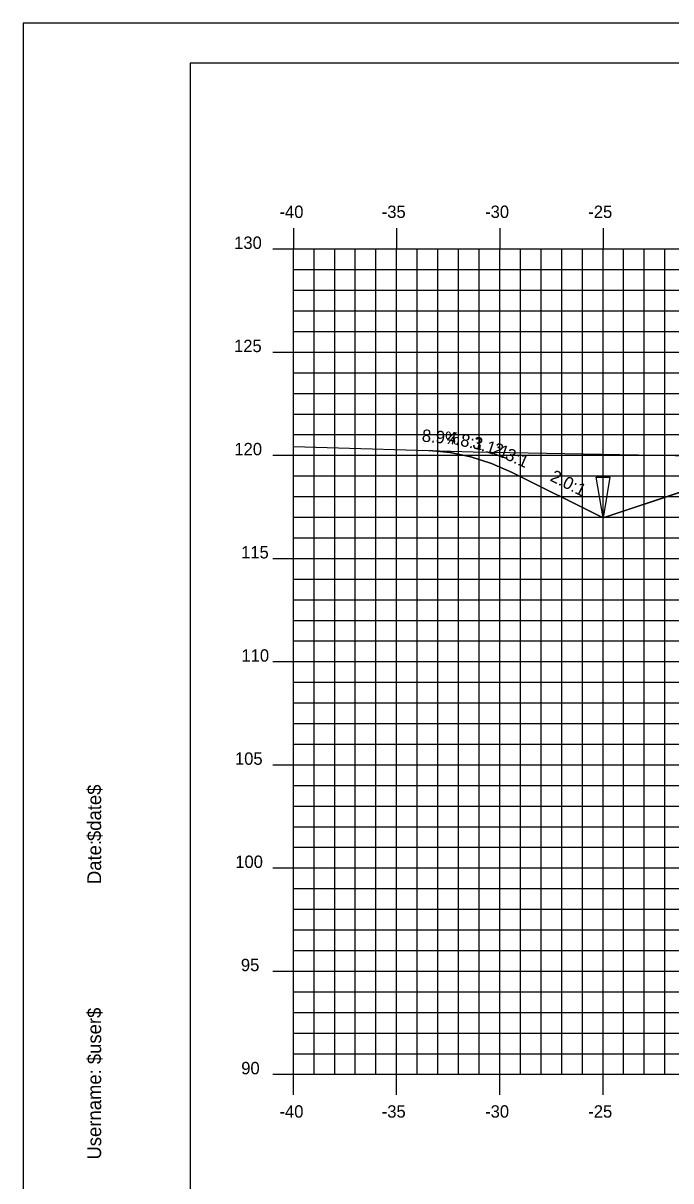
# Model space of a CAD drawing. Extents: x 850598 to 870284, y 366541 to 366651.
# Drawn here: x 859246.3 to 859277.7, y 366595.1 to 366651.2 of the extents above; entities that cross this region are included whole.
import ezdxf

# ---------------------------------------------------------------- set-up
doc = ezdxf.new("R2010")
doc.units = 0
for name, color, linetype in [('ANNOTATION', 7, 'Continuous'), ('BORDER', 7, 'Continuous'), ('D_Drainage_Ditch_Line', 7, 'Continuous'), ('D_Roadway_Centerline', 7, 'Continuous'), ('D_Roadway_SlopeLines', 7, 'Continuous'), ('H_V ANNOTATION', 7, 'Continuous'), ('MAJOR', 7, 'Continuous'), ('MINOR', 7, 'Continuous'), ('PLOT BOUNDARY', 7, 'Continuous'), ('S_Roadway_Centerline', 7, 'Continuous')]:
    doc.layers.add(name, color=color, linetype=linetype)

msp = doc.modelspace()

# ---------------------------------------------------------------- linework, layer by layer
at = {"layer": 'BORDER'}
for p, q in [((859414.402, 366649.225), (859254.402, 366649.225)), ((859254.402, 366649.225), (859254.402, 366544.225))]:
    msp.add_line(p, q, dxfattribs=at)
at = {"layer": 'D_Drainage_Ditch_Line'}
msp.add_line((859274.402, 366628.5), (859274.403, 366634.743), dxfattribs=at)
msp.add_lwpolyline([(859274.074, 366629.156), (859274.73, 366629.156), (859274.402, 366627.187)], close=True, dxfattribs=at)
at = {"layer": 'D_Roadway_Centerline'}
msp.add_lwpolyline([(859265.997, 366630.451), (859266.997, 366630.362), (859267.997, 366630.155), (859268.997, 366629.831), (859269.997, 366629.39), (859274.402, 366627.187), (859278.204, 366628.455), (859284.402, 366630.521), (859288.402, 366630.761), (859299.402, 366631.091), (859310.402, 366630.761), (859314.402, 366630.521), (859316.402, 366630.401), (859322.402, 366628.401), (859364.167, 366618.225), (859378.932, 366614.628), (859388.794, 366612.225), (859392.794, 366612.225)], dxfattribs=at)
at = {"layer": 'D_Roadway_SlopeLines'}
for points in [[(859288.402, 366630.761), (859284.402, 366630.521), (859274.402, 366627.187)], [(859274.402, 366627.187), (859269.997, 366629.39), (859268.997, 366629.831), (859267.997, 366630.155), (859266.997, 366630.362), (859265.997, 366630.451)]]:
    msp.add_lwpolyline(points, dxfattribs=at)
at = {"layer": 'MAJOR'}
for p, q in [((859259.402, 366641.227), (859259.402, 366640.225)), ((859259.402, 366641.227), (859259.402, 366640.225)), ((859264.402, 366641.227), (859264.402, 366640.225)), ((859264.402, 366641.227), (859264.402, 366640.225)), ((859269.402, 366641.227), (859269.402, 366640.225)), ((859269.402, 366641.227), (859269.402, 366640.225)), ((859274.402, 366641.227), (859274.402, 366640.225)), ((859274.402, 366641.227), (859274.402, 366640.225)), ((859258.4, 366640.225), (859259.402, 366640.225)), ((859258.4, 366640.225), (859259.402, 366640.225)), ((859259.402, 366640.225), (859399.402, 366640.225)), ((859259.402, 366600.225), (859259.402, 366640.225)), ((859259.402, 366600.225), (859259.402, 366640.225)), ((859259.402, 366640.225), (859399.402, 366640.225)), ((859259.402, 366640.225), (859399.402, 366640.225)), ((859259.402, 366600.225), (859259.402, 366640.225)), ((859259.402, 366600.225), (859259.402, 366640.225)), ((859259.402, 366640.225), (859399.402, 366640.225)), ((859264.402, 366600.225), (859264.402, 366640.225)), ((859264.402, 366600.225), (859264.402, 366640.225)), ((859269.402, 366600.225), (859269.402, 366640.225)), ((859269.402, 366600.225), (859269.402, 366640.225)), ((859274.402, 366600.225), (859274.402, 366640.225)), ((859274.402, 366600.225), (859274.402, 366640.225)), ((859258.4, 366635.225), (859259.402, 366635.225)), ((859258.4, 366635.225), (859259.402, 366635.225)), ((859259.402, 366635.225), (859399.402, 366635.225)), ((859259.402, 366635.225), (859399.402, 366635.225)), ((859258.4, 366630.225), (859259.402, 366630.225)), ((859258.4, 366630.225), (859259.402, 366630.225)), ((859259.402, 366630.225), (859399.402, 366630.225)), ((859259.402, 366630.225), (859399.402, 366630.225)), ((859258.4, 366625.225), (859259.402, 366625.225)), ((859258.4, 366625.225), (859259.402, 366625.225)), ((859259.402, 366625.225), (859399.402, 366625.225)), ((859259.402, 366625.225), (859399.402, 366625.225)), ((859258.4, 366620.225), (859259.402, 366620.225)), ((859258.4, 366620.225), (859259.402, 366620.225)), ((859259.402, 366620.225), (859399.402, 366620.225)), ((859259.402, 366620.225), (859399.402, 366620.225)), ((859258.4, 366615.225), (859259.402, 366615.225)), ((859258.4, 366615.225), (859259.402, 366615.225)), ((859259.402, 366615.225), (859399.402, 366615.225)), ((859259.402, 366615.225), (859399.402, 366615.225)), ((859258.4, 366610.225), (859259.402, 366610.225)), ((859258.4, 366610.225), (859259.402, 366610.225)), ((859259.402, 366610.225), (859399.402, 366610.225)), ((859259.402, 366610.225), (859399.402, 366610.225)), ((859258.4, 366605.225), (859259.402, 366605.225)), ((859258.4, 366605.225), (859259.402, 366605.225)), ((859259.402, 366605.225), (859399.402, 366605.225)), ((859259.402, 366605.225), (859399.402, 366605.225)), ((859258.4, 366600.225), (859259.402, 366600.225)), ((859258.4, 366600.225), (859259.402, 366600.225)), ((859259.402, 366600.225), (859399.402, 366600.225)), ((859259.402, 366600.225), (859399.402, 366600.225)), ((859259.402, 366599.223), (859259.402, 366600.225)), ((859259.402, 366600.225), (859399.402, 366600.225)), ((859259.402, 366600.225), (859399.402, 366600.225)), ((859259.402, 366599.223), (859259.402, 366600.225)), ((859264.402, 366599.223), (859264.402, 366600.225)), ((859264.402, 366599.223), (859264.402, 366600.225)), ((859269.402, 366599.223), (859269.402, 366600.225)), ((859269.402, 366599.223), (859269.402, 366600.225)), ((859274.402, 366599.223), (859274.402, 366600.225)), ((859274.402, 366599.223), (859274.402, 366600.225))]:
    msp.add_line(p, q, dxfattribs=at)
at = {"layer": 'MINOR'}
for p, q in [((859260.402, 366600.225), (859260.402, 366640.225)), ((859260.402, 366600.225), (859260.402, 366640.225)), ((859261.402, 366600.225), (859261.402, 366640.225)), ((859261.402, 366600.225), (859261.402, 366640.225)), ((859262.402, 366600.225), (859262.402, 366640.225)), ((859262.402, 366600.225), (859262.402, 366640.225)), ((859263.402, 366600.225), (859263.402, 366640.225)), ((859263.402, 366600.225), (859263.402, 366640.225)), ((859265.402, 366600.225), (859265.402, 366640.225)), ((859265.402, 366600.225), (859265.402, 366640.225)), ((859266.402, 366600.225), (859266.402, 366640.225)), ((859266.402, 366600.225), (859266.402, 366640.225)), ((859267.402, 366600.225), (859267.402, 366640.225)), ((859267.402, 366600.225), (859267.402, 366640.225)), ((859268.402, 366600.225), (859268.402, 366640.225)), ((859268.402, 366600.225), (859268.402, 366640.225)), ((859270.402, 366600.225), (859270.402, 366640.225)), ((859270.402, 366600.225), (859270.402, 366640.225)), ((859271.402, 366600.225), (859271.402, 366640.225)), ((859271.402, 366600.225), (859271.402, 366640.225)), ((859272.402, 366600.225), (859272.402, 366640.225)), ((859272.402, 366600.225), (859272.402, 366640.225)), ((859273.402, 366600.225), (859273.402, 366640.225)), ((859273.402, 366600.225), (859273.402, 366640.225)), ((859275.402, 366600.225), (859275.402, 366640.225)), ((859275.402, 366600.225), (859275.402, 366640.225)), ((859276.402, 366600.225), (859276.402, 366640.225)), ((859276.402, 366600.225), (859276.402, 366640.225)), ((859277.402, 366600.225), (859277.402, 366640.225)), ((859277.402, 366600.225), (859277.402, 366640.225)), ((859259.402, 366639.225), (859399.402, 366639.225)), ((859259.402, 366639.225), (859260.404, 366639.225)), ((859259.402, 366639.225), (859399.402, 366639.225)), ((859259.402, 366639.225), (859260.404, 366639.225)), ((859259.402, 366638.225), (859399.402, 366638.225)), ((859259.402, 366638.225), (859260.404, 366638.225)), ((859259.402, 366638.225), (859399.402, 366638.225)), ((859259.402, 366638.225), (859260.404, 366638.225)), ((859259.402, 366637.225), (859399.402, 366637.225)), ((859259.402, 366637.225), (859260.404, 366637.225)), ((859259.402, 366637.225), (859399.402, 366637.225)), ((859259.402, 366637.225), (859260.404, 366637.225)), ((859259.402, 366636.225), (859399.402, 366636.225)), ((859259.402, 366636.225), (859260.404, 366636.225)), ((859259.402, 366636.225), (859399.402, 366636.225)), ((859259.402, 366636.225), (859260.404, 366636.225)), ((859259.402, 366634.225), (859399.402, 366634.225)), ((859259.402, 366634.225), (859260.404, 366634.225)), ((859259.402, 366634.225), (859399.402, 366634.225)), ((859259.402, 366634.225), (859260.404, 366634.225)), ((859259.402, 366633.225), (859399.402, 366633.225)), ((859259.402, 366633.225), (859260.404, 366633.225)), ((859259.402, 366633.225), (859399.402, 366633.225)), ((859259.402, 366633.225), (859260.404, 366633.225)), ((859259.402, 366632.225), (859399.402, 366632.225)), ((859259.402, 366632.225), (859260.404, 366632.225)), ((859259.402, 366632.225), (859399.402, 366632.225)), ((859259.402, 366632.225), (859260.404, 366632.225)), ((859259.402, 366631.225), (859399.402, 366631.225)), ((859259.402, 366631.225), (859260.404, 366631.225)), ((859259.402, 366631.225), (859399.402, 366631.225)), ((859259.402, 366631.225), (859260.404, 366631.225)), ((859259.402, 366629.225), (859399.402, 366629.225)), ((859259.402, 366629.225), (859260.404, 366629.225)), ((859259.402, 366629.225), (859399.402, 366629.225)), ((859259.402, 366629.225), (859260.404, 366629.225)), ((859259.402, 366628.225), (859399.402, 366628.225)), ((859259.402, 366628.225), (859260.404, 366628.225)), ((859259.402, 366628.225), (859399.402, 366628.225)), ((859259.402, 366628.225), (859260.404, 366628.225)), ((859259.402, 366627.225), (859399.402, 366627.225)), ((859259.402, 366627.225), (859260.404, 366627.225)), ((859259.402, 366627.225), (859399.402, 366627.225)), ((859259.402, 366627.225), (859260.404, 366627.225)), ((859259.402, 366626.225), (859399.402, 366626.225)), ((859259.402, 366626.225), (859260.404, 366626.225)), ((859259.402, 366626.225), (859399.402, 366626.225)), ((859259.402, 366626.225), (859260.404, 366626.225)), ((859259.402, 366624.225), (859399.402, 366624.225)), ((859259.402, 366624.225), (859260.404, 366624.225)), ((859259.402, 366624.225), (859399.402, 366624.225)), ((859259.402, 366624.225), (859260.404, 366624.225)), ((859259.402, 366623.225), (859399.402, 366623.225)), ((859259.402, 366623.225), (859260.404, 366623.225)), ((859259.402, 366623.225), (859399.402, 366623.225)), ((859259.402, 366623.225), (859260.404, 366623.225)), ((859259.402, 366622.225), (859399.402, 366622.225)), ((859259.402, 366622.225), (859260.404, 366622.225)), ((859259.402, 366622.225), (859399.402, 366622.225)), ((859259.402, 366622.225), (859260.404, 366622.225)), ((859259.402, 366621.225), (859399.402, 366621.225)), ((859259.402, 366621.225), (859260.404, 366621.225)), ((859259.402, 366621.225), (859399.402, 366621.225)), ((859259.402, 366621.225), (859260.404, 366621.225)), ((859259.402, 366619.225), (859399.402, 366619.225)), ((859259.402, 366619.225), (859260.404, 366619.225)), ((859259.402, 366619.225), (859399.402, 366619.225)), ((859259.402, 366619.225), (859260.404, 366619.225)), ((859259.402, 366618.225), (859399.402, 366618.225)), ((859259.402, 366618.225), (859260.404, 366618.225)), ((859259.402, 366618.225), (859399.402, 366618.225)), ((859259.402, 366618.225), (859260.404, 366618.225)), ((859259.402, 366617.225), (859399.402, 366617.225)), ((859259.402, 366617.225), (859260.404, 366617.225)), ((859259.402, 366617.225), (859399.402, 366617.225)), ((859259.402, 366617.225), (859260.404, 366617.225)), ((859259.402, 366616.225), (859399.402, 366616.225)), ((859259.402, 366616.225), (859260.404, 366616.225)), ((859259.402, 366616.225), (859399.402, 366616.225)), ((859259.402, 366616.225), (859260.404, 366616.225)), ((859259.402, 366614.225), (859399.402, 366614.225)), ((859259.402, 366614.225), (859260.404, 366614.225)), ((859259.402, 366614.225), (859399.402, 366614.225)), ((859259.402, 366614.225), (859260.404, 366614.225)), ((859259.402, 366613.225), (859399.402, 366613.225)), ((859259.402, 366613.225), (859260.404, 366613.225)), ((859259.402, 366613.225), (859399.402, 366613.225)), ((859259.402, 366613.225), (859260.404, 366613.225)), ((859259.402, 366612.225), (859399.402, 366612.225)), ((859259.402, 366612.225), (859260.404, 366612.225)), ((859259.402, 366612.225), (859399.402, 366612.225)), ((859259.402, 366612.225), (859260.404, 366612.225)), ((859259.402, 366611.225), (859399.402, 366611.225)), ((859259.402, 366611.225), (859260.404, 366611.225)), ((859259.402, 366611.225), (859399.402, 366611.225)), ((859259.402, 366611.225), (859260.404, 366611.225)), ((859259.402, 366609.225), (859399.402, 366609.225)), ((859259.402, 366609.225), (859260.404, 366609.225)), ((859259.402, 366609.225), (859399.402, 366609.225)), ((859259.402, 366609.225), (859260.404, 366609.225)), ((859259.402, 366608.225), (859399.402, 366608.225)), ((859259.402, 366608.225), (859260.404, 366608.225)), ((859259.402, 366608.225), (859399.402, 366608.225)), ((859259.402, 366608.225), (859260.404, 366608.225)), ((859259.402, 366607.225), (859399.402, 366607.225)), ((859259.402, 366607.225), (859260.404, 366607.225)), ((859259.402, 366607.225), (859399.402, 366607.225)), ((859259.402, 366607.225), (859260.404, 366607.225)), ((859259.402, 366606.225), (859399.402, 366606.225)), ((859259.402, 366606.225), (859260.404, 366606.225)), ((859259.402, 366606.225), (859399.402, 366606.225)), ((859259.402, 366606.225), (859260.404, 366606.225)), ((859259.402, 366604.225), (859399.402, 366604.225)), ((859259.402, 366604.225), (859260.404, 366604.225)), ((859259.402, 366604.225), (859399.402, 366604.225)), ((859259.402, 366604.225), (859260.404, 366604.225)), ((859259.402, 366603.225), (859399.402, 366603.225)), ((859259.402, 366603.225), (859260.404, 366603.225)), ((859259.402, 366603.225), (859399.402, 366603.225)), ((859259.402, 366603.225), (859260.404, 366603.225)), ((859259.402, 366602.225), (859399.402, 366602.225)), ((859259.402, 366602.225), (859260.404, 366602.225)), ((859259.402, 366602.225), (859399.402, 366602.225)), ((859259.402, 366602.225), (859260.404, 366602.225)), ((859259.402, 366601.225), (859399.402, 366601.225)), ((859259.402, 366601.225), (859260.404, 366601.225)), ((859259.402, 366601.225), (859399.402, 366601.225)), ((859259.402, 366601.225), (859260.404, 366601.225))]:
    msp.add_line(p, q, dxfattribs=at)
at = {"layer": 'PLOT BOUNDARY'}
msp.add_lwpolyline([(859246.309, 366541.166), (859416.309, 366541.166), (859416.309, 366651.166), (859246.309, 366651.166)], close=True, dxfattribs=at)
at = {"layer": 'S_Roadway_Centerline'}
msp.add_lwpolyline([(859259.402, 366630.652), (859268.108, 366630.386), (859282.331, 366630.131), (859284.475, 366629.493), (859288.81, 366628.066), (859292.122, 366628.838), (859296.218, 366629.901), (859298.527, 366630.341), (859298.714, 366630.366), (859298.944, 366630.374), (859302.873, 366630.473), (859310.015, 366630.338), (859313.972, 366630.259), (859320.856, 366629.953), (859324.717, 366629.802)], dxfattribs=at)

# ---------------------------------------------------------------- texts
at = {"layer": 'ANNOTATION'}
for s, rotation, p in [('8.9%', 354.9005, (859265.606, 366630.89)), ('4.8:1', 348.3269, (859266.797, 366630.824)), ('3.1:1', 342.0498, (859268.036, 366630.594)), ('2.3:1', 336.1872, (859269.004, 366630.321)), ('2.0:1', 333.4349, (859271.794, 366629.01))]:
    msp.add_text(s, height=0.6, rotation=rotation, dxfattribs=at).set_placement(p)
at = {"layer": 'BORDER'}
for s, p in [('$date$', (859250.087, 366611.53)), ('Date:', (859250.087, 366609.442)), ('$user$', (859250.087, 366600.717)), ('Username:', (859250.087, 366596.093))]:
    msp.add_text(s, height=0.6696, rotation=90, dxfattribs=at).set_placement(p)
at = {"layer": 'H_V ANNOTATION'}
for s, p in [('-40', (859258.728, 366641.725)), ('-35', (859263.682, 366641.725)), ('-30', (859268.69, 366641.725)), ('-25', (859273.688, 366641.725)), ('130', (859256.532, 366640.225)), ('125', (859256.527, 366635.225)), ('120', (859256.543, 366630.225)), ('115', (859256.869, 366625.225)), ('110', (859256.885, 366620.225)), ('105', (859256.57, 366615.225)), ('100', (859256.586, 366610.225)), ('95', (859256.858, 366605.225)), ('90', (859256.875, 366600.225)), ('-40', (859258.728, 366598.125)), ('-35', (859263.682, 366598.125)), ('-30', (859268.69, 366598.125)), ('-25', (859273.688, 366598.125))]:
    msp.add_text(s, height=0.6, dxfattribs=at).set_placement(p)

doc.saveas('drawing.dxf')
